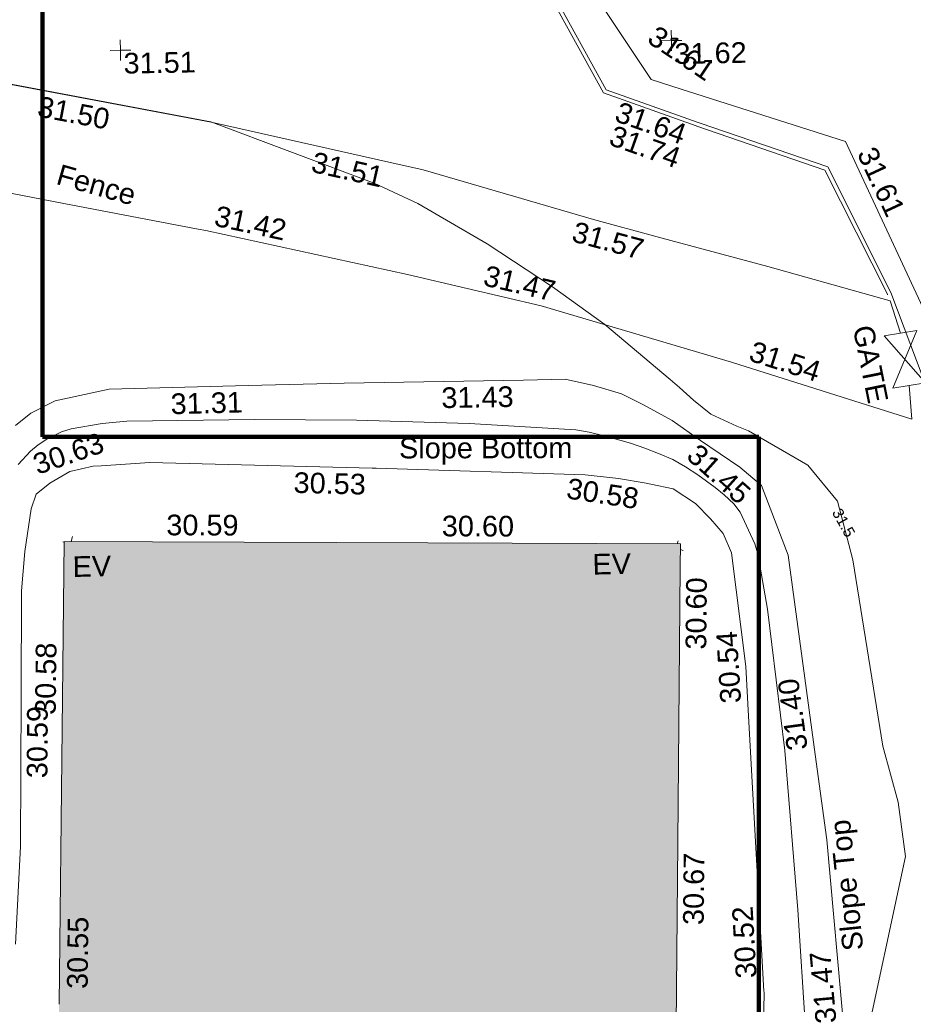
# Model space of a CAD drawing. Header units: millimetres. Extents: x -290717 to 520720, y -103372 to 287762.
# Tile 268 of 375: x 113670 to 129888, y 129301 to 147169. Entities that reach past the tile are written whole.
import ezdxf

# ---------------------------------------------------------------- set-up
doc = ezdxf.new("R2010")
doc.units = ezdxf.units.MM
doc.linetypes.add('IMPORT-UG_ELEC_STREET LIGHTING_QLB2 _2_', pattern=[2700, 1500, -300.0000000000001, 0, -250, 150, -300.0000000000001, 0, -200])
for name, color, linetype, lineweight, true_color in [('00_TOPO_EAVE', 7, 'Continuous', 9, 0x666666), ('00_UAV_BUILDING_OUTLINE', 5, 'Continuous', 9, 0x0000ff), ('00_UAV_EAVE', 7, 'Continuous', 9, 0x666666), ('00_UAV_FENCE', 7, 'Continuous', 9, 0x264c2f), ('00_UAV_FOOTPATH', 7, 'Continuous', 9, 0xa50000), ('00_UAV_GATE', 7, 'Continuous', 9, 0xa50000), ('00_UAV_KERB_BOTTOM', 1, 'Continuous', 9, 0xff0000), ('00_UAV_KERB_TOP', 7, 'Continuous', 9, 0xa500a5), ('00_UAV_LEVEL_SPOT', 7, 'Continuous', 9, 0x666666), ('00_UAV_SLOPE_BOTTOM', 30, 'Continuous', 9, 0xff7f00), ('00_UAV_SLOPE_TOP', 40, 'Continuous', 9, 0xffbf00), ('01_DTM_CONTOUR_MNR', 7, 'Continuous', 9, 0xa5a552), ('01_DTM_CONTOUR_MNR_LABELS', 7, 'Continuous', 9, 0xa5a552), ('12333-PUM-2D-U-0001-C01 - Rev2_REVIT IMPORT_dwg', 7, 'Continuous', 9, 0x767676), ('A_RHA_Line', 7, 'Continuous', 9, 0x00a600)]:
    doc.layers.add(name, color=color, linetype=linetype, lineweight=lineweight, true_color=true_color)
doc.layers.add('00_UAV_DRIVE_WAY', color=7, linetype='Continuous', lineweight=9)
doc.layers.add('A_RHA_Detail', color=7, linetype='Continuous', lineweight=9)
doc.styles.add('Swis721 Lt BT_1', font='swissl.ttf', dxfattribs={"height": 200})
doc.styles.add('Swis721 Lt BT_2', font='swissl.ttf', dxfattribs={"height": 375})

# ---------------------------------------------------------------- blocks, each defined once
blk = doc.blocks.new('12333-PUM-2D-U-0001-C01 - Rev2_REVIT IMPORT_dwg_MSL_Eaves_SYM_1-V80-Site Location Plan Existing')
at = {"layer": '00_TOPO_EAVE', "color": 254, "true_color": 0xcccccc}
for p, q in [((67.52348886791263, 207.4081794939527), (116.0873754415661, 356.5791934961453)), ((356.5791934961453, -116.0873754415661), (222.4445821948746, -72.41871707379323))]:
    blk.add_line(p, q, dxfattribs=at)
blk = doc.blocks.new('12333-PUM-2D-U-0001-C01 - Rev2_REVIT IMPORT_dwg_MSL_Eaves_SYM_1-V81-Site Location Plan Existing')
at = {"layer": '00_TOPO_EAVE', "color": 254, "true_color": 0xcccccc}
for p, q in [((-289.2980864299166, 94.18344139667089), (-356.5791934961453, 116.0873754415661)), ((39.16157988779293, 120.2904667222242), (116.0873754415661, 356.5791934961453))]:
    blk.add_line(p, q, dxfattribs=at)
blk = doc.blocks.new('12333-PUM-2D-U-0001-C01 - Rev2_REVIT IMPORT_dwg__U79-2077609-Site Location Plan Existing')
at = {"layer": '00_UAV_GATE', "color": 9, "true_color": 0xe1aaaa, "flags": 128}
blk.add_lwpolyline([(296.8274486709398, 43.51397149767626), (-296.8274486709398, -43.51397149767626), (156.827448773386, 998.5139715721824), (-436.8274485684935, 911.4860285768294)], close=True, dxfattribs=at)
blk = doc.blocks.new('12333-PUM-2D-U-0001-C01 - Rev2_REVIT IMPORT_dwg_UAV-2077255-Site Location Plan Existing')
at = {"layer": '00_UAV_LEVEL_SPOT', "color": 254, "true_color": 0xcccccc, "flags": 128}
for points in [[(500.0000000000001, 0), (0, 0), (0, 500.0000000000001)], [(0, -500.0000000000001), (0, 0), (-500.0000000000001, 0)]]:
    blk.add_lwpolyline(points, dxfattribs=at)
blk = doc.blocks.new('12333-PUM-2D-U-0001-C01 - Rev2_REVIT IMPORT_dwg_MGS62954_T2_Galway_ITM_3d_Rev1-2077680-Site Location Plan Existing')
at = {"layer": '00_UAV_DRIVE_WAY', "color": 254, "true_color": 0xcccccc, "flags": 128}
blk.add_lwpolyline([(534035414.2065001, 725663814.1724999), (534035730.0830001, 725668736.2245001), (534035734.4595889, 725668802.9882361), (534036061.4936625, 725673791.8088328), (534036099.0830001, 725674365.2245002), (534039199.0830001, 725676585.2245002), (534039131.5912124, 725677192.9863712), (534038797.0830001, 725680205.2245002), (534038406.460683, 725682134.8046212), (534038133.0830001, 725683485.2245001), (534037179.3580949, 725686979.5234367), (534036598.0830002, 725689109.2245), (534035747.485257, 725691768.8923703), (534035226.0830001, 725693399.2245002), (534033888.706745, 725696403.2263075), (534033126.0830001, 725698116.2245002), (534030164.8133083, 725699114.0069333), (534029618.0830001, 725699298.2245001), (534027235.6925206, 725703024.6364089), (534026812.0830001, 725703687.2245002), (534024506.2654799, 725707213.2175728), (534024150.7455, 725707756.8690001), (534025139.7455, 725710884.8690001), (534024946.7455, 725711354.869)], dxfattribs=at)
at = {"layer": '00_UAV_FENCE', "color": 254, "true_color": 0xcccccc, "flags": 128}
for points in [[(534034066.1140001, 725694619.8935002), (534033886.1140001, 725695206.8935), (534031676.1140001, 725695871.8935001), (534029678.9874103, 725696445.8533489), (534028527.1140001, 725696776.8935001), (534025454.114, 725697735.8935001), (534024888.6838627, 725697873.4146086), (534021622.1140001, 725698667.8935), (534020017.697511, 725698998.7121568), (534017165.114, 725699586.8935), (534015108.6750864, 725699944.9454408), (534013897.1140001, 725700155.8935), (534010189.6501126, 725700840.3920677), (534009981.114, 725700878.8935), (534006130.114, 725701596.8935001), (534005277.1623988, 725701771.0533725), (534002124.9680001, 725702414.684)], [(534001747.6994078, 725700663.1850859), (534004939.9680001, 725699963.684), (534006638.98102, 725699629.368639), (534009955.9680001, 725698976.6840001), (534011549.7333789, 725698692.0586627), (534014625.9680001, 725698142.6839999), (534016460.8581471, 725697756.6061381), (534018926.1140001, 725697237.8935001), (534021354.0248355, 725696729.2423983), (534021494.1140002, 725696699.8935), (534025137.1140001, 725695838.8935), (534026216.6591423, 725695567.1073939), (534027552.114, 725695230.8935001), (534030991.114, 725694145.8935), (534031006.4631564, 725694140.7330486), (534034242.114, 725693052.8935001), (534034206.114, 725693664.8935)]]:
    blk.add_lwpolyline(points, dxfattribs=at)
at = {"layer": '00_UAV_FOOTPATH', "color": 254, "true_color": 0xcccccc}
blk.add_line((534034577.0830003, 725693475.224508), (534033904.0830001, 725695359.2245002), dxfattribs=at)
at = {"layer": '00_UAV_KERB_BOTTOM', "color": 254, "true_color": 0xcccccc, "flags": 128}
blk.add_lwpolyline([(534033904.0830001, 725695359.2245002), (534032796.083, 725697657.2245001), (534030494.2499095, 725698492.6205847), (534030457.7455, 725698505.8690001), (534028799.7455, 725699128.8690002), (534027357.7454999, 725701853.8690002), (534027300.8249316, 725701943.8540078), (534025892.7455, 725704169.8690001), (534024615.2630165, 725706158.7221813), (534024608.7455, 725706168.8690001), (534023643.7454999, 725707591.869), (534024128.7455, 725709012.8690001), (534024710.9951012, 725710679.8965874), (534024946.7455, 725711354.869)], dxfattribs=at)
at = {"layer": '00_UAV_KERB_TOP', "color": 254, "true_color": 0xcccccc, "flags": 128}
blk.add_lwpolyline([(534033843.6109444, 725695320.4245327), (534033839.414006, 725695332.1734654), (534032745.408882, 725697601.1479915), (534030433.4933782, 725698440.2032504), (534030425.0520394, 725698443.3751166), (534028750.2849553, 725699072.6754143), (534027297.1403413, 725701818.7357979), (534027241.7671448, 725701906.2745851), (534025833.7173098, 725704132.2427884), (534024556.2059469, 725706121.1409303), (534024550.3205914, 725706130.3035669), (534023566.2274109, 725707581.4585886), (534024062.5783387, 725709035.715637), (534024622.4226803, 725710638.5951576), (534024872.7628489, 725711355.3392593)], dxfattribs=at)
at = {"layer": '00_UAV_SLOPE_BOTTOM', "color": 254, "true_color": 0xcccccc, "flags": 128}
blk.add_lwpolyline([(534031196.5372235, 725677726.4295961), (534031379.798, 725682697.1600003), (534031378.8274113, 725682722.4936513), (534031187.4078652, 725687718.7967817), (534031152.7980001, 725688622.1600001), (534030929.798, 725690689.1600001), (534030780.7980001, 725691037.1600001), (534030557.7980001, 725691312.1600003), (534030292.7980001, 725691594.1600002), (534029889.798, 725691864.1600002), (534029489.2406164, 725691956.7223403), (534029400.7980001, 725691977.1600002), (534028898.7980001, 725692072.1600003), (534028298.798, 725692150.1600002), (534024510.4784374, 725692333.592356), (534024436.7980002, 725692337.1600002), (534020404.7980002, 725692508.1600001), (534019516.2807707, 725692465.890734), (534019374.798, 725692459.1600001), (534018950.798, 725692373.1600002), (534018582.7980002, 725692164.1600001), (534018332.7980001, 725691969.1600003), (534018231.7980001, 725691709.1600001), (534018107.798, 725690937.1600003), (534018034.7980002, 725690221.1600001), (534017992.9343013, 725688318.4138373), (534017932.7980001, 725685585.1600001), (534017809.798, 725683811.1600001)], dxfattribs=at)
at = {"layer": '00_UAV_SLOPE_TOP', "color": 254, "true_color": 0xcccccc, "flags": 128}
blk.add_lwpolyline([(534032823.6186489, 725681889.4153154), (534032564.7980001, 725685450.1600001), (534032398.0738111, 725686869.5093468), (534031956.798, 725690626.1600003), (534031543.2323058, 725691770.6581063), (534031496.7980001, 725691899.1600001), (534031105.7980002, 725692235.1600001), (534030399.798, 725692736.1600002), (534029895.7980001, 725693104.1600003), (534029379.798, 725693400.1600002), (534028983.7980001, 725693605.1600001), (534028478.798, 725693768.1600002), (534027966.7980001, 725693887.1600001), (534027206.8137404, 725693887.3493807), (534023953.7980002, 725693888.1600002), (534022208.4097363, 725693873.8468349), (534019685.7980002, 725693853.1600001), (534018701.798, 725693659.1600001), (534018258.798, 725693445.1600002), (534017976.798, 725693222.1600001)], dxfattribs=at)
at = {"layer": '01_DTM_CONTOUR_MNR', "color": 254, "true_color": 0xcccccc, "flags": 128}
for points in [[(534032118.7372913, 725682031.1432635), (534032017.1983948, 725684184.9962589), (534031832.9546013, 725687084.5630596), (534031566.3994594, 725689653.2875476), (534031408.8384348, 725690662.1064993), (534031355.927027, 725690839.8897619), (534031100.0914331, 725691422.3314342), (534030986.1113238, 725691577.4528522), (534030813.9397987, 725691739.3891141), (534030651.3660672, 725691876.4487121), (534030339.8443404, 725692111.0999218), (534030121.8809372, 725692260.1082838), (534029894.3317437, 725692397.1362147), (534029637.4819721, 725692511.9596177), (534029391.0530136, 725692615.236043), (534029129.9389873, 725692707.1226106), (534028936.2756074, 725692768.3054421), (534028628.4395084, 725692855.1789446), (534028385.6905831, 725692921.2152468), (534028145.1640462, 725692966.4077563), (534026211.0476038, 725693117.6554635), (534024163.8134263, 725693213.6514066), (534022315.3950194, 725693254.5760924), (534019999.5173054, 725693265.8405787), (534019548.3972644, 725693234.913117), (534018988.3109426, 725693143.6221926), (534018809.4189147, 725693095.3984002), (534018562.3109044, 725692976.8177152), (534018381.4137388, 725692868.2456931), (534018243.6510215, 725692754.2165288), (534018013.745302, 725692517.6345463)], [(534033161.9276544, 725681550.8961946), (534033988.7478467, 725685118.0686824), (534033875.0328466, 725686110.9056833), (534033616.1085652, 725687131.4360049), (534033126.8490873, 725690521.0086019), (534032962.819423, 725691194.7239447), (534032866.1463814, 725691591.7869486), (534032344.1423821, 725692254.2933356), (534031274.6001893, 725692894.4109298), (534031063.5043857, 725692980.055196), (534030597.165517, 725693211.1921674), (534030285.1352932, 725693471.0018879), (534030035.9354121, 725693705.5599747), (534029873.2125651, 725693849.9675548), (534028700.0000001, 725694870.0000001), (534027763.897293, 725695568.306943), (534026595.5654532, 725696370.7765298), (534025349.2970878, 725697122.7886028), (534024560.6341183, 725697506.4291625), (534021620, 725698670.0000001), (534017170.0000001, 725699590.0000001)]]:
    blk.add_lwpolyline(points, dxfattribs=at)
at = {"xscale": 0.375, "yscale": 0.375, "zscale": 0.375}
for name, p in [('12333-PUM-2D-U-0001-C01 - Rev2_REVIT IMPORT_dwg_UAV-2077255-Site Location Plan Existing', (534020000, 725700000)), ('12333-PUM-2D-U-0001-C01 - Rev2_REVIT IMPORT_dwg_UAV-2077255-Site Location Plan Existing', (534030000, 725700000)), ('12333-PUM-2D-U-0001-C01 - Rev2_REVIT IMPORT_dwg_MSL_Eaves_SYM_1-V81-Site Location Plan Existing', (534018933.2433554, 725691055.1810741)), ('12333-PUM-2D-U-0001-C01 - Rev2_REVIT IMPORT_dwg_MSL_Eaves_SYM_1-V80-Site Location Plan Existing', (534029918.9441994, 725690789.4053338))]:
    blk.add_blockref(name, p, dxfattribs=at)
blk.add_blockref('12333-PUM-2D-U-0001-C01 - Rev2_REVIT IMPORT_dwg__U79-2077609-Site Location Plan Existing', (534034206.114, 725693664.8935))
at = {"layer": '00_UAV_BUILDING_OUTLINE', "color": 251, "true_color": 0x666666, "char_height": 375, "width": 1495.902363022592, "attachment_point": 1, "line_spacing_factor": 1.005061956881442, "style": 'Swis721 Lt BT_2'}
for s, insert, rotation in [('30.59', (534020685.8976147, 725691558.7884191), 358.7855933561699), ('30.60', (534025684.7734826, 725691452.8194046), 358.7855933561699), ('30.60', (534030063.5934046, 725688947.292233), 88.47843470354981), ('30.58', (534018239.3046596, 725687969.2183377), 88.34807250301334), ('30.67', (534029930.8657612, 725683950.4997643), 88.4784347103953), ('30.55', (534018731.8446304, 725682985.8068217), 88.34807250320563)]:
    blk.add_mtext(s, dxfattribs=dict(at, insert=insert, rotation=rotation))
at = {"layer": '00_UAV_DRIVE_WAY', "color": 251, "true_color": 0x666666, "char_height": 375, "width": 1495.902363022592, "attachment_point": 1, "line_spacing_factor": 1.005061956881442, "style": 'Swis721 Lt BT_2'}
for insert, rotation in [((534029751.7788168, 725700297.3988928), 325.0863200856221), ((534033668.0139723, 725698047.4936502), 293.9985431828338)]:
    blk.add_mtext('31.61', dxfattribs=dict(at, insert=insert, rotation=rotation))
at = {"layer": '00_UAV_EAVE', "char_height": 375, "width": 736.078940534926, "attachment_point": 1, "line_spacing_factor": 1.005061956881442, "style": 'Swis721 Lt BT_2'}
for insert in [(534018967.9468551, 725690831.9215695), (534028401.4908144, 725690710.0401032)]:
    blk.add_mtext('EV', dxfattribs=dict(at, insert=insert))
at = {"layer": '00_UAV_FENCE', "color": 251, "true_color": 0x666666, "char_height": 375, "attachment_point": 1, "line_spacing_factor": 1.005061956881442, "style": 'Swis721 Lt BT_2'}
for s, insert, width, rotation in [('31.50', (534018528.3567152, 725699194.6176875), 1495.902363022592, 348.34931919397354), ('31.51', (534023490.2867229, 725698101.4567034), 1495.902363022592, 346.33021900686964), ('Fence', (534018878.9340001, 725697956.2570642), 1681.10932225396, 343.18045932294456), ('31.42', (534021709.6725674, 725697154.9970876), 1495.902363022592, 346.9122067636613), ('31.57', (534028209.9558594, 725696754.7399992), 1495.902363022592, 343.9657288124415), ('31.47', (534026580.0001407, 725695986.315795), 1495.902363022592, 345.8688960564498), ('31.54', (534031401.2468006, 725694530.4742947), 1495.902363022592, 341.41713689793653)]:
    blk.add_mtext(s, dxfattribs=dict(at, insert=insert, width=width, rotation=rotation))
at = {"layer": '00_UAV_GATE', "color": 251, "true_color": 0x666666, "insert": (534033567.610486, 725694801.1158172), "char_height": 375, "width": 1567.13580888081, "attachment_point": 1, "rotation": 280.4721208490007, "line_spacing_factor": 1.005061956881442, "style": 'Swis721 Lt BT_2'}
blk.add_mtext('GATE', dxfattribs=at)
at = {"layer": '00_UAV_KERB_BOTTOM', "color": 251, "true_color": 0x666666, "insert": (534029053.1047524, 725698916.5625271), "char_height": 375, "width": 1495.902363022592, "attachment_point": 1, "rotation": 339.43121411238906, "line_spacing_factor": 1.005061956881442, "style": 'Swis721 Lt BT_2'}
blk.add_mtext('31.64', dxfattribs=at)
at = {"layer": '00_UAV_KERB_TOP', "color": 251, "true_color": 0x666666, "insert": (534028940.6794299, 725698489.8238035), "char_height": 375, "width": 1495.902363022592, "attachment_point": 1, "rotation": 339.40609330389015, "line_spacing_factor": 1.005061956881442, "style": 'Swis721 Lt BT_2'}
blk.add_mtext('31.74', dxfattribs=at)
at = {"layer": '00_UAV_LEVEL_SPOT', "char_height": 375, "width": 1495.902363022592, "attachment_point": 1, "line_spacing_factor": 1.005061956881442, "style": 'Swis721 Lt BT_2'}
for s, insert in [('31.51', (534020051.8765643, 725699949.1441548)), ('31.62', (534030051.8765643, 725699949.1441548))]:
    blk.add_mtext(s, dxfattribs=dict(at, insert=insert))
at = {"layer": '00_UAV_SLOPE_BOTTOM', "color": 251, "true_color": 0x666666, "char_height": 375, "attachment_point": 1, "line_spacing_factor": 1.005061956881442, "style": 'Swis721 Lt BT_2'}
for s, insert, width, rotation in [('30.63', (534018245.2963553, 725692675.7107633), 1495.902363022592, 17.961252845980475), ('Slope Bottom', (534024932.4900997, 725692879.6037095), 3685.143599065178, 359.0991565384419), ('30.53', (534023013.8046759, 725692288.7362326), 1495.902363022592, 357.5461483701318), ('30.58', (534027995.8688444, 725692099.0500022), 1495.902363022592, 350.39305336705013), ('30.54', (534030681.4502928, 725687946.303484), 1495.902363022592, 92.57405263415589), ('30.59', (534018068.9143769, 725686821.2173693), 1495.902363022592, 88.73959732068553), ('30.52', (534030874.3898221, 725682953.3509303), 1495.902363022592, 92.19405636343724)]:
    blk.add_mtext(s, dxfattribs=dict(at, insert=insert, width=width, rotation=rotation))
at = {"layer": '00_UAV_SLOPE_TOP', "color": 251, "true_color": 0x666666, "char_height": 375, "attachment_point": 1, "line_spacing_factor": 1.005061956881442, "style": 'Swis721 Lt BT_2'}
for s, insert, width, rotation in [('31.31', (534020796.6719941, 725693753.3715017), 1495.902363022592, 0.4698470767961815), ('31.43', (534025713.4057961, 725693778.8268911), 1495.902363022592, 359.9857224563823), ('31.45', (534030372.208412, 725692703.7966064), 1495.902363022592, 317.27964476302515), ('31.40', (534031877.0600768, 725687060.027203), 1495.902363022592, 96.69956045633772), ('Slope Top', (534032822.5144031, 725683412.8080721), 2763.857699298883, 94.88595738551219), ('31.47', (534032311.5681452, 725682102.8553445), 1495.902363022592, 94.15735976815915)]:
    blk.add_mtext(s, dxfattribs=dict(at, insert=insert, width=width, rotation=rotation))
at = {"layer": '01_DTM_CONTOUR_MNR_LABELS', "color": 251, "true_color": 0x666666, "insert": (534033061.6321806, 725691244.5498679), "char_height": 200, "width": 620.5117196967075, "attachment_point": 2, "rotation": 298.2357554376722, "line_spacing_factor": 1.005061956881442, "style": 'Swis721 Lt BT_1'}
blk.add_mtext('31.5', dxfattribs=at)
blk = doc.blocks.new('12333-PUM-2D-U-0001-C01 - Rev2_REVIT IMPORT_dwg-1620468-Site Location Plan Existing')
blk.add_blockref('12333-PUM-2D-U-0001-C01 - Rev2_REVIT IMPORT_dwg_MGS62954_T2_Galway_ITM_3d_Rev1-2077680-Site Location Plan Existing', (-533641079.6498471, -725615854.3561786))

msp = doc.modelspace()

# ---------------------------------------------------------------- hatches: boundary and pattern name
at = {"layer": 'A_RHA_Detail', "true_color": 0xc0c0c0}
h = msp.add_hatch(color=9, dxfattribs=at)
h.paths.add_polyline_path([(-80880.60083898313, -68502.79057078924), (-80400.86592458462, -68483.4150911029), (-80400.86592458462, -62984.64684182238), (-24474.85765180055, -63009.32043784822), (-24456.14471274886, -50840.30023854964), (-36622.55041054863, -50831.65104346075), (-36622.5504104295, -44228.57792609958), (-50959.05265825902, -44213.68205212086), (-50959.05265825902, -42573.78171509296), (-54563.93258049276, -42571.21897729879), (-54565.69773355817, -45054.17447471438), (-92408.82109324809, -45027.27149617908), (-92411.78875845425, -49201.74309219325), (-100061.9988811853, -49201.74309219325), (-100052.221444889, -64852.82557835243), (-86120.90825231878, -64852.82557835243), (-86092.16626519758, -62957.90041523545), (-84861.10047611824, -62957.90041520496), (-84854.79054275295, -68240.10973718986), (-80870.60226895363, -68240.10973718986)])
h.paths.add_polyline_path([(-137238.9269955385, -68461.93840922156), (-132719.7426408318, -68433.06336920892), (-132847.0731201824, -62850.0428228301), (-130454.6837966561, -62916.63108081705), (-130498.2830220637, -61355.8539363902), (-117581.136331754, -61423.42893434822), (-117492.3908565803, -49183.91309186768), (-125136.5200282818, -49178.47881939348), (-125133.5727033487, -45032.61887132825), (-163007.1824077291, -45005.69421944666), (-163007.1824077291, -44090.29634113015), (-163123.8521375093, -44090.21339942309), (-163122.6389897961, -42383.751842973), (-166563.8543420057, -42383.75184295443), (-166565.0349082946, -44044.3982420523), (-193158.4656786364, -44025.49275802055), (-193195.152889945, -62863.6565097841), (-137269.7106414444, -62916.63108078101), (-137254.3708868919, -65679.90523788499)])
h.paths.add_polyline_path([(120310.9497607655, -32334.2823016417), (120312.4652266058, -31610.73011961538), (133451.2244789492, -31638.24899384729), (133469.2230092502, -19717.98315777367), (121295.7536929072, -19692.48606427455), (121319.8434528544, -8190.941560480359), (112277.0825929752, -8172.001674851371), (112263.1769726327, -14811.12345451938), (78285.85310969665, -14739.95861435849), (78292.82277619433, -8167.077575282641), (76545.55099677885, -8163.40371230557), (69355.76844230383, -8152.931592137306), (69353.66597202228, -9156.746357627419), (68372.60878942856, -9154.691552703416), (68372.60878942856, -13705.52853212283), (69333.72334743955, -13707.54156767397), (69325.07112544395, -16249.53369225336), (66623.4489111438, -16249.53369225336), (66619.79243932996, -17995.29925522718), (65989.07757491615, -17995.29925522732), (65985.44262769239, -19730.78799479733), (57152.23993372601, -19712.28702423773), (57127.42535098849, -31559.89461998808), (70277.87165423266, -31587.43801817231), (70277.87165428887, -32271.74147154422), (78263.96947906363, -32285.12944888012), (78266.62669288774, -31019.79372153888), (112335.8856506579, -31091.15111856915), (112335.8856506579, -32317.57330550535), (119781.4233959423, -32333.17321910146)])
h.paths.add_polyline_path([(7503.71740934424, -1791.43926322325), (15482.43097389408, -674.0213230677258), (15484.0826184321, 148.1327206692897), (56188.28042539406, 205.5276654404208), (56155.8432600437, 14338.31663138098), (18016.62665932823, 14236.4814953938), (17967.9025208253, 34313.18372075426), (21727.10644861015, 34324.06926249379), (21708.9097307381, 40608.10218319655), (18009.66447156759, 40608.10218325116), (17995.54603703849, 45483.75063445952), (9770.084212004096, 45420.63294734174), (3966.216019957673, 45443.14492469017), (3984.771235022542, 14176.56786831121), (1023.062455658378, 14176.56786840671), (-276.5134647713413, 14190.52623465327), (-231.6790044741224, 5976.811441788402), (-226.4491536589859, 193.7444677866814), (1220.250839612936, 179.5999159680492), (7477.609307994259, 143.2867556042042), (7488.638446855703, -674.0213230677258)])
h.paths.add_polyline_path([(77755.59663317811, 53.47451145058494), (77729.51881611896, 1699.844979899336), (94464.47132486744, 1659.976083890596), (94606.37913471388, 17991.39023626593), (88810.41901146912, 18015.03260816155), (88799.89418497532, 14436.74271609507), (69413.88950349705, 14457.87738898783), (69377.35724448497, 99.62816357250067), (70760.85642036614, 92.0068082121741)])
h.paths.add_polyline_path([(61252.12079698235, 46453.95617369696), (105774.7348988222, 46472.68783510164), (105768.2642197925, 61852.61234310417), (92285.13876306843, 61852.61234310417), (92308.59670397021, 65784.30757142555), (96107.46680002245, 65767.6044524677), (96059.6808111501, 75209.20847378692), (101084.8427276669, 75071.88872768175), (104988.0046543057, 74765.36560410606), (108403.6894220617, 74363.84089439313), (112009.2703903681, 73787.25420864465), (115645.3524814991, 73049.69667210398), (116890.8108050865, 72761.69136255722), (120208.9929832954, 71893.18353872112), (120865.241739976, 71703.68487155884), (124135.6329505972, 70669.67317909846), (127435.6253142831, 69480.50055823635), (127820.4368655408, 69394.93141813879), (128274.3081769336, 69331.69585757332), (128731.879114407, 69306.66104520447), (129189.9401456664, 69320.00258265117), (129645.2782985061, 69371.62688830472), (130094.6997111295, 69461.17185607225), (130535.0520071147, 69588.00939078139), (130963.2464342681, 69751.2498188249), (131376.279516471, 69949.74812593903), (131771.254123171, 70182.11198906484), (132162.5575600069, 70460.54046602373), (132496.0921582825, 70741.69081117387), (132820.8713676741, 71064.98072578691), (133117.4593294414, 71414.31364276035), (133383.77568926, 71787.23923958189), (133616.5473239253, 72178.53728446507), (133817.1647262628, 72590.54524901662), (133982.6025969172, 73017.89547517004), (134111.7005086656, 73457.59040804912), (134203.5529320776, 73906.545904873), (134257.5155882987, 74361.61286220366), (134272.5462649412, 74819.59931534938), (134250.5259874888, 75277.29281749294), (134189.6227572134, 75731.48297750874), (134090.9274700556, 76178.98397761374), (133955.1324028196, 76616.65691996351), (133783.1900598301, 77041.4318434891), (133576.3064937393, 77450.3292564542), (133335.9328436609, 77840.48103831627), (133063.7551572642, 78209.15055536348), (132761.6825665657, 78553.75185442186), (132431.8338935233, 78871.86780505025), (132076.5227904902, 79161.26705200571), (131698.2415079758, 79419.91966864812), (131299.6434187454, 79646.01139199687), (131093.5942456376, 79746.34209763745), (132146.0467355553, 83110.22226149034), (122787.763295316, 86282.54285521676), (121604.3555410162, 82800.35918872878), (117095.9864226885, 83870.84033788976), (116841.9598400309, 83526.35449576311), (116120.5435466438, 91221.9361197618), (110237.7341284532, 91274.27491024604), (110194.3680786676, 90435.39030217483), (104988.0046543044, 90486.49901569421), (104973.2761846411, 94309.82427956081), (103746.1314668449, 94309.82427962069), (103839.9937121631, 122852.1474272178), (96365.09202303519, 122931.9599471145), (96350.3400238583, 123952.416858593), (104555.5505249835, 123902.1925258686), (104607.3234457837, 120248.5396157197), (125502.5015002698, 120134.193340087), (125662.0200253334, 137657.3796883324), (114479.5865733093, 137699.2256881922), (114382.3062641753, 129149.9458158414), (104644.1590035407, 129187.997507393), (104577.9931702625, 126217.3903165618), (101184.4926405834, 126159.1566967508), (101264.6166812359, 135959.2655565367), (89967.23177303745, 135988.8856164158), (89927.63362986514, 125823.6463181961), (93630.53562299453, 125840.7948842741), (93580.6568888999, 122931.9599471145), (88697.38835373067, 122904.7310127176), (88679.38989541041, 95739.0914377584), (86378.25848993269, 95739.0914377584), (86378.18187189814, 96178.10083375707), (83279.5074328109, 96200.92083330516), (83273.62493422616, 95735.74732136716), (70169.67509616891, 95733.22421950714), (70166.2684274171, 96272.07409350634), (66674.99731291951, 96257.14073659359), (66654.74538556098, 95755.71092140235), (65784.77231076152, 95755.71092140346), (65887.65094981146, 117470.6305650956), (53473.34271625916, 117487.9046429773), (53434.44066306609, 98570.4634906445), (40649.41626913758, 98570.46349066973), (40610.16711556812, 94406.01479082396), (38853.82372865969, 94410.36303444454), (38848.65589191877, 89463.65332732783), (40612.46601909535, 89518.45976927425), (40665.38257359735, 86257.73741131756), (38372.19584673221, 86305.7230928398), (38369.79373532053, 76901.0507917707), (50937.95125076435, 76944.40198877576), (50922.88567283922, 74598.78180893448), (56484.90611318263, 74588.85093774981), (56484.9061131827, 75194.85181998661), (92465.40372273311, 75233.02581663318), (92645.92783659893, 71766.64845097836), (89810.5550181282, 69362.83965827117), (85313.16173971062, 69360.94750424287), (85313.16173971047, 66907.40508090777), (75210.14498260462, 66903.15451592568), (75210.14498260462, 63815.70944554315), (70819.40014306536, 63815.70999204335), (70819.21601502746, 64253.35708063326), (69456.8341568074, 64253.35708063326), (69455.71957374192, 66901.99623168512), (61303.3285675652, 66898.56680686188), (61304.56054652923, 63970.32021231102), (70500.41048205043, 63970.32021223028), (70500.40885431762, 61852.59006210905), (61245.64388480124, 61848.69637492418), (61252.12079698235, 46455.07044720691)])
h.paths.add_polyline_path([(-17153.16561239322, 48569.32684293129), (-17153.16561227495, 60770.38083690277), (-29362.88357762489, 60774.7042869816), (-29362.88357762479, 67399.20394583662), (-43507.25361058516, 67405.01911302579), (-43488.53133082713, 69093.07334179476), (-45766.41866234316, 69109.32868391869), (-45794.34620035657, 67405.01911302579), (-47272.11273197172, 67404.21245453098), (-47272.44887636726, 66454.91798912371), (-86004.56386335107, 66468.6329952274), (-86006.66970790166, 60521.58362724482), (-92662.8772251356, 60521.58362724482), (-92666.53762789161, 50184.35611936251), (-79752.016597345, 50179.78302554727), (-79752.016597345, 48591.49323813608), (-17157.71631240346, 48569.32845421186)])
h.paths.add_polyline_path([(-201056.4185879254, 48628.75479108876), (-138377.9751621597, 48634.64535782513), (-138377.9751621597, 50133.28202330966), (-125467.710581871, 50134.49533928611), (-125468.6909603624, 60566.19036866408), (-132186.8595615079, 60565.86652591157), (-132187.4203588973, 66533.01978768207), (-170643.3098734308, 66805.61809689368), (-170643.3098732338, 67738.78475851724), (-200340.0100486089, 67488.93693767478), (-200348.7175167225, 60827.7802510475), (-201057.5650552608, 60827.71357562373), (-201056.6510294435, 51102.0431337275)])
h.paths.add_polyline_path([(-240051.5126725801, 54769.1949116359), (-239444.4902595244, 54811.10754483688), (-239186.5396225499, 54841.92927608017), (-238764.8191578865, 54940.98166103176), (-238382.4735933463, 55122.46891391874), (-237990.3402229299, 55354.87497237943), (-237269.2031026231, 55936.21514997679), (-237030.2712443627, 56228.66101920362), (-236793.0039600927, 56569.31473977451), (-236554.5880579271, 57004.26389721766), (-236432.7219585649, 57267.46508911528), (-236300.0815274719, 57753.26239002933), (-236250.7285154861, 58017.17885687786), (-236235.6490610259, 58516.21786795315), (-236233.2538430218, 58987.85640057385), (-236213.702979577, 59823.48083772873), (-236363.8287856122, 59820.8603820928), (-236634.0279869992, 60698.06075831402), (-236391.9547756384, 61432.1972634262), (-236225.4740089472, 61435.10319604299), (-236201.6036570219, 62637.68779599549), (-232563.5271750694, 62639.28734435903), (-232563.5271750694, 63049.03842407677), (-232732.1945866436, 63049.15302221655), (-232860.1521278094, 63457.9589027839), (-232731.6068089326, 63914.24862701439), (-232560.8209657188, 63914.24862701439), (-232521.9864006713, 70597.99604498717), (-240628.6947850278, 70598.85496274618), (-240629.7923196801, 72350.98321581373), (-246412.6011213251, 72347.36085937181), (-246412.6011213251, 70616.45923939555), (-254449.5805725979, 70618.60952619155), (-254454.637144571, 70754.06491724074), (-254469.7140363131, 73191.6627625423), (-263883.2532625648, 73267.83063692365), (-263902.4181505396, 68260.74348557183), (-263714.8217520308, 68259.82096576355), (-263552.9672900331, 67819.6543439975), (-263719.0883117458, 67392.20684197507), (-263913.629869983, 67392.20684288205), (-263956.7001914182, 58633.76423459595), (-260181.1963171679, 58611.22607638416), (-260192.3146984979, 56354.25111578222), (-257184.684388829, 56339.46086010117), (-257213.4419958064, 57092.93866025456), (-257338.5163846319, 57093.27331227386), (-257471.0109295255, 57531.7457231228), (-257338.5163845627, 58062.22513700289), (-257203.4956297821, 58064.06881293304), (-257173.5751889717, 58598.54056827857), (-256478.2273617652, 58575.27357918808), (-256478.2273617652, 58788.51859477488), (-256013.0091299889, 58911.92701537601), (-255397.0786589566, 58780.99767608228), (-255397.0786664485, 58595.98242230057), (-243809.8853614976, 58585.92793205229), (-243805.3570672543, 58352.04527760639), (-243740.9394682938, 57884.52572396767), (-243619.083060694, 57421.84877501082), (-243424.3877541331, 56943.65915328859), (-243247.1437899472, 56608.24157716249), (-243003.0710577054, 56249.99021479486), (-242732.2093200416, 55932.75703086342), (-242371.7230179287, 55603.12658814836), (-242141.2551255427, 55424.88676771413), (-241804.9643038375, 55216.88439829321), (-241529.464082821, 55077.02869058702), (-241100.6275144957, 54917.18295005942), (-240836.2134980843, 54840.82833179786), (-240453.4486196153, 54788.6078413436), (-240203.3756532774, 54776.52967577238)])
h.paths.add_polyline_path([(40276.69022620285, 59895.3641775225), (40328.62676026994, 69196.9439153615), (36588.99968782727, 69217.82459101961), (36619.46637569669, 74674.25962431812), (32264.36460075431, 74687.02318924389), (32233.48293864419, 69156.26826309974), (11916.69390488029, 69269.70959690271), (11966.66200108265, 78218.75165977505), (29087.50901742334, 78123.15526811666), (29143.44567202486, 88141.13700481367), (15719.34879623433, 88216.09212957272), (15732.60379610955, 90589.99788900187), (4594.294101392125, 90652.19003492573), (4525.129359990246, 78265.12250452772), (10096.76365550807, 78234.01258734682), (10077.43887221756, 74773.03821913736), (4547.641142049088, 74803.91453678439), (4465.579974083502, 60107.16002351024), (19125.89094757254, 60025.30234268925), (19139.86249371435, 62527.53804648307), (31738.59196305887, 62457.19146407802), (31724.55430855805, 59943.11609818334), (38369.79364222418, 59906.01157297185)])
h.paths.add_polyline_path([(-246083.0241259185, 72334.29150213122), (-246083.0594797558, 72334.30275087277), (-246208.2905500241, 72334.29150213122)])
h.paths.add_polyline_path([(-114575.3004830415, 112178.0758696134), (-114575.3246436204, 112178.0758696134), (-114707.2752166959, 115801.5811617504)])
h.paths.add_polyline_path([(-154699.9178766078, 101760.4080976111), (-114382.0503338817, 101776.0542915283), (-114382.0503338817, 106926.936016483), (-113755.641395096, 106927.1791078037), (-113757.5507412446, 111847.2721532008), (-114431.6837526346, 111847.2721532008), (-114431.8098651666, 112178.075869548), (-114575.3004830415, 112178.0758696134), (-114578.9984943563, 121707.2390834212), (-123056.9849702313, 121707.2390834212), (-123068.8201032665, 156452.7036899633), (-119381.2340625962, 156454.1347343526), (-119381.2340625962, 160165.8603541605), (-115501.031452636, 160167.3661472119), (-115503.3750945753, 166206.5793118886), (-132411.7987151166, 166599.6604729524), (-132411.8243306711, 166665.6603411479), (-135275.0124468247, 166664.5489553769), (-135275.0124468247, 166628.1883102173), (-135911.3205077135, 166628.1944503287), (-135911.3479256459, 166352.1604668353), (-152521.1633846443, 166345.7145607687), (-152518.3680955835, 159142.6836790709), (-150699.3133726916, 159117.9265656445), (-150755.6690356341, 122560.6912032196), (-151059.2005266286, 122560.6912032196), (-151061.0981347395, 121302.4374931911), (-154138.3148337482, 121372.6012653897), (-154138.3148337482, 121865.183451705), (-154704.3888425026, 121867.2611370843), (-154688.5451973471, 119352.3937021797), (-154745.5933227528, 119352.3715636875), (-154745.5763474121, 118722.1532660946), (-160794.1544526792, 118748.744283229), (-160794.1544527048, 119410.5425977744), (-163852.1622693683, 119422.408321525), (-163855.0715294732, 118762.2003111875), (-167568.6765459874, 118778.5256058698), (-166634.6619849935, 124395.1277019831), (-166843.6206842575, 124471.2090400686), (-167568.6765459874, 124707.6250904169), (-168028.2173235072, 124841.3808643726), (-168630.5006276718, 124991.3056740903), (-169238.2056070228, 125117.4693074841), (-169850.3952285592, 125219.6772877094), (-170466.1255403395, 125297.7720169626), (-171089.1102599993, 125351.8553033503), (-171704.4065937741, 125381.1774254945), (-172325.0479971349, 125386.3595015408), (-172782.2248668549, 125374.5832363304), (-173401.7764236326, 125337.4554476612), (-174019.3926983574, 125276.0328036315), (-174634.1213722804, 125190.4100127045), (-175245.0145766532, 125080.7190996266), (-176047.1958093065, 124895.7675261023), (-176665.4852587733, 124724.7228134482), (-177045.3001228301, 124609.1129151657), (-177631.5127793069, 124405.2077276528), (-176665.4852586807, 118818.5158793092), (-177558.9402083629, 118822.4435769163), (-177662.2853368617, 125263.4341236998), (-176365.3912352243, 126542.9270807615), (-159462.2970490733, 126319.9103917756), (-157057.7396790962, 128609.0850976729), (-157060.6673204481, 136153.1661957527), (-158638.8016610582, 137740.2441626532), (-159352.3735831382, 137740.2441626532), (-161634.4140635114, 140201.1078539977), (-168727.9404946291, 140256.8191147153), (-171035.0401162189, 137942.884730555), (-174184.1459014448, 137942.884730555), (-176460.1168228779, 140292.2858551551), (-177341.68569345, 140292.285855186), (-177341.7114445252, 140358.4281613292), (-183428.5803825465, 140356.0660244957), (-185921.6385984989, 137917.4639097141), (-185921.6385985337, 131757.309115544), (-186906.8767412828, 131756.9267734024), (-187725.3914540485, 130809.9989183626), (-187724.0588902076, 127376.1828149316), (-186481.0281350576, 126304.557648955), (-186479.4846755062, 122327.2959175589), (-185176.2828158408, 121059.4673825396), (-180304.1129154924, 121059.4673825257), (-180304.1136492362, 118802.0484409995), (-193555.3706955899, 118802.0484409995), (-193555.3686998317, 133117.8341649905), (-192593.6442938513, 133118.2073819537), (-192593.6442938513, 134200.8158367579), (-192224.6284783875, 134200.9592041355), (-192225.5653014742, 136615.0101267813), (-192595.0012461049, 136615.0101267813), (-192595.4357332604, 137734.4745166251), (-193589.2709668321, 137734.4746851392), (-193589.2685988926, 147474.5705834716), (-193163.2062206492, 147492.8644728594), (-192606.8095195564, 147551.4951472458), (-192359.9383250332, 147589.5931622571), (-192199.8207947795, 147616.5827293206), (-191882.7548926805, 147682.9245600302), (-191568.5380071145, 147761.6632019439), (-191020.2573150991, 147932.4221712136), (-190950.5841382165, 147955.8263236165), (-190647.7999969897, 148070.951423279), (-190349.769078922, 148197.8750093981), (-190056.9509284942, 148336.4013817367), (-189769.7970512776, 148486.316942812), (-189375.4954991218, 148717.2624196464), (-189132.9060261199, 148873.2749095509), (-188867.5421091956, 149059.0543930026), (-188609.6764469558, 149255.1087866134), (-188354.9814056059, 149465.3525772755), (-188079.6339208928, 149713.8792482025), (-187884.9836199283, 149901.8220103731), (-187538.2510284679, 150274.4802367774), (-187446.2998447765, 150378.396083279), (-187241.3270201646, 150629.2310214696), (-187046.3599558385, 150887.9197697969), (-186861.699277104, 151154.0634500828), (-186546.1373636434, 151669.8298752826), (-186524.4196769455, 151707.063245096), (-163675.289831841, 151669.8298752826), (-163687.5843044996, 148134.0767945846), (-157303.6541541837, 148136.4921063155), (-157303.6541541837, 155759.9150161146), (-157557.4317586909, 155765.0384228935), (-157555.9168973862, 166678.0466575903), (-187009.2021991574, 166699.7464767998), (-187013.0952111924, 162054.4009359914), (-188707.1775469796, 162044.5925187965), (-188705.9961893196, 155021.5333641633), (-188737.9999316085, 154650.5326603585), (-188799.0133970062, 154283.1866125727), (-188857.2045401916, 154035.4341107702), (-188966.1106131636, 153679.3368924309), (-189102.6200311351, 153332.8820747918), (-189265.8911677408, 152998.2056672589), (-189454.9174010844, 152677.3710606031), (-189645.2484685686, 152421.322012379), (-189916.9563410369, 152104.2450531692), (-190212.7041973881, 151809.4634871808), (-190530.6686598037, 151538.7947475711), (-190868.889367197, 151293.9075915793), (-191225.2810786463, 151076.3118324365), (-191597.6465194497, 150887.3490190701), (-192092.8415776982, 150682.5621956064), (-192485.2937347, 150569.6612301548), (-192903.8930807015, 150482.2408890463), (-193187.215491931, 150440.8868273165), (-193594.1866364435, 150407.1257787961), (-193594.5953882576, 151459.989522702), (-205369.2399268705, 151455.4201248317), (-205354.452352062, 113350.0822379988), (-207187.1580384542, 113349.3709450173), (-207184.3024929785, 105991.0636522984), (-205312.8709512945, 105991.0636522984), (-205311.2365670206, 101769.6553082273), (-175488.645120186, 101781.2285901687), (-175488.645120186, 110889.6985621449), (-154703.462766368, 110897.5679794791), (-154700.5193329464, 103310.2697088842)])
h.paths.add_polyline_path([(193735.9435692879, 113047.8274775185), (208865.0938716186, 114991.026643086), (208976.1154122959, 114126.6471161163), (216447.8967330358, 115086.3281915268), (216038.7305308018, 118271.970241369), (232648.5073383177, 120405.3421627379), (233425.9936153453, 114352.0734369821), (240632.2017567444, 115277.6440986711), (239854.8412683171, 121329.9334728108), (256406.8682407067, 123455.8879629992), (257091.7572256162, 118089.1198988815), (264572.287122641, 119040.8180953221), (261877.8350554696, 138524.7609215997), (259178.7147038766, 138221.6086023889), (259197.3483654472, 137439.0084132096), (254686.1480587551, 136897.0007613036), (255412.6810205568, 131314.8303174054), (240852.7447965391, 129522.4514055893), (239771.0426540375, 137918.8519126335), (240649.582243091, 138010.1984551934), (240062.3063116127, 142776.6750342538), (239165.7694641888, 142685.0143484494), (237630.9646614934, 151018.3171733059), (266172.8791088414, 154560.7889781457), (271297.187694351, 142612.4006970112), (276531.7397502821, 144861.0987145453), (274941.5029779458, 148527.903728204), (302074.530765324, 160134.9084326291), (300215.9323773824, 164320.1841173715), (301528.161327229, 164907.0997990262), (300405.1237791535, 167477.8916353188), (299016.6944531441, 166945.7181825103), (295626.7488506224, 174518.7544287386), (294333.0289184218, 177537.1551681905), (287288.847594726, 174518.7544287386), (289427.6893504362, 169661.0163464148), (272956.7816584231, 162557.1203578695), (271943.2187786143, 164897.4305293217), (267016.3118217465, 162764.0369715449), (268502.3094164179, 159357.043014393), (265200.4029571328, 157946.4096681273), (226856.4166955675, 153146.7821791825), (227510.3041274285, 148852.0205335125), (228280.9873164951, 141179.0007484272), (227302.3544112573, 141050.2812999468), (227895.3788231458, 136433.1758633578), (228748.5501749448, 136523.8855003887), (229602.307730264, 128023.7667641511), (217691.2359889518, 126493.8999679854), (217642.3600127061, 126874.4332670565), (215138.5007311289, 126552.8357430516), (215194.9980427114, 126112.9650749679), (215015.6132225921, 126089.9247571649), (214840.967257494, 127449.6644606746), (192258.7012018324, 124549.1816390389), (193486.3576426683, 114991.026643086)])
h.paths.add_polyline_path([(-78076.24179098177, 117605.518872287), (-78076.23951907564, 117610.0871212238), (-78070.31812256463, 129485.733079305), (-74723.15926546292, 129478.3852560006), (-74723.15926546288, 125435.7860625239), (-48015.64546089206, 125380.0246061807), (-47996.55031653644, 135872.5822179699), (-61198.159180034, 135901.5630078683), (-74714.72264147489, 135923.5088764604), (-74723.62876031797, 131865.2975510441), (-78070.31812256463, 131872.6421692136), (-78062.97909490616, 149549.768943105), (-58292.26570494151, 149541.5607197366), (-58292.26570494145, 148946.2407608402), (-37707.70924049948, 148937.6946534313), (-37707.70924049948, 159740.0690313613), (-44148.26955758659, 159742.7429641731), (-44148.26955758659, 162961.3319175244), (-49829.95437586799, 162961.3319175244), (-49830.92144141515, 160632.0129326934), (-78494.0902662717, 160643.9130440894), (-78494.0902662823, 161615.1537737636), (-78739.22585210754, 161615.2555472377), (-78691.79195364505, 168187.9195488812), (-90844.5764503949, 168126.8149080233), (-90962.52567696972, 152686.7636278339), (-89064.97866810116, 152685.97582136), (-89079.54115383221, 117610.0871212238), (-78374.80210165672, 117605.6428258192)])
h.paths.add_polyline_path([(69254.82576126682, 129235.9722870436), (69259.97086178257, 136167.7892474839), (86068.0992678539, 136131.0235193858), (86008.66431381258, 164703.3084147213), (58789.63167882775, 164723.5115811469), (58789.63167882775, 170119.2062865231), (54460.16324890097, 170122.4198087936), (54457.21717773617, 166153.2792453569), (47042.21516498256, 166158.7829869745), (47041.10931533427, 164668.9097040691), (39173.27935198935, 164674.7495545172), (39172.83712618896, 164078.9539098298), (17014.87910992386, 164095.400525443), (17002.38841206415, 147267.1142245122), (12659.63471563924, 147267.1142245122), (12653.6008753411, 139137.9291796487), (17031.41608901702, 139134.6797717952), (17024.58791744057, 129935.3194463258), (39191.34773726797, 129918.8662983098), (39191.34773726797, 129258.2867272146), (69014.0340609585, 129236.1510132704)])
h.paths.add_polyline_path([(39265.62356917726, 139467.8223435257), (33050.91021530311, 139484.1586867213), (33087.56357182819, 153427.9220784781), (39277.60130890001, 153411.6505991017), (39277.60130890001, 152830.3127277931), (43058.29603858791, 152820.3745823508), (43024.83899408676, 140092.5601633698), (39267.2657899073, 140092.5601633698)])
h.paths.add_polyline_path([(1979.548949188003, 189123.2414339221), (18699.10403225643, 189180.0465563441), (18678.46874727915, 195253.6675675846), (24349.02704558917, 195272.9334349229), (24334.96888369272, 199550.7690689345), (28829.78348971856, 199566.0403168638), (28798.35772162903, 208815.6446465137), (24334.94961552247, 208806.1514042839), (24333.90624838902, 209113.2475694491), (16811.59093053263, 209087.6902915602), (16806.58456496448, 208843.590909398), (6772.293057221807, 208809.4991440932), (6797.166076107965, 201488.5780549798), (-8471.058649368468, 201436.7038403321), (-8471.058649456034, 200429.0172029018), (-11856.09020773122, 200417.5164702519), (-11823.72827012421, 190892.3684139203), (-7614.729360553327, 190904.9356358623), (-7614.729360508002, 190170.8290169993), (-4608.619189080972, 190169.2993656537), (-4608.238782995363, 190916.8832264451), (1973.379031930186, 190939.2444093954), (1977.122761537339, 189837.3456606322)])
h.paths.add_polyline_path([(-20506.2213294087, 190640.028646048), (-20122.28942212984, 206347.1214480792), (-41550.34215554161, 207015.255795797), (-41462.26177905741, 210449.6195896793), (-31391.41053375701, 210152.0276719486), (-31078.64493158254, 223862.574366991), (-44305.08575746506, 224230.797228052), (-44490.79956595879, 211865.5542346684), (-47510.12209651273, 211942.9901386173), (-47722.57925074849, 203659.0205615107), (-47076.06680551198, 203635.3001466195), (-47175.4684425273, 199531.9403872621), (-46801.21126120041, 199520.4703265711), (-46873.68175963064, 195478.589946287), (-44600.40472249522, 195425.25597799), (-44685.88459510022, 192243.2795180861), (-38073.99929110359, 192135.6564361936), (-38104.39995468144, 191126.9722513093), (-21537.79264469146, 190668.5723413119)])
h.paths.add_polyline_path([(16801.02360974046, 195961.5001375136), (9656.615133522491, 196015.1086064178), (9643.83815057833, 199513.9922857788), (11631.77992465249, 199485.8321209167), (11631.79209405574, 203322.2460457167), (16806.58456511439, 203391.4855727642), (16801.04077099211, 195984.4293109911)])
h.paths.add_polyline_path([(122084.9263243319, 200536.2570557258), (122088.180516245, 206386.1947929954), (125211.1061637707, 206386.1947929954), (125211.1162733, 206645.8932838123), (126202.709897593, 206645.8932838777), (126203.0204768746, 207041.0477229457), (130401.4034740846, 206979.0758390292), (130444.269112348, 209883.2802976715), (126202.8383602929, 209945.883203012), (126203.0204768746, 214624.1281189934), (127364.7919503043, 214624.1281189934), (127365.2106673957, 225380.2058570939), (126159.8599207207, 225380.2527798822), (126207.4133336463, 241475.3410923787), (119482.541129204, 241495.8747302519), (119479.204156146, 246182.0096278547), (109943.9121324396, 246175.219673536), (109953.2702600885, 233033.3814297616), (115000.5285021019, 233033.3814296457), (114999.5792924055, 208653.4991933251), (112026.3032629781, 208653.4991933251), (112024.3519988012, 200538.6764491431), (122024.6079402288, 200536.271559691)])
h.paths.add_polyline_path([(30087.05071628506, 200986.75440713), (38030.67179073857, 201028.6865661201), (38030.67179073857, 202922.9731661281), (38109.89531489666, 202923.3913649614), (38067.25569093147, 208827.6066631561), (38013.35839375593, 208827.667223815), (38012.38630312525, 209012.5383931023), (30044.90685988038, 208970.4802974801), (30060.65944993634, 205986.3119354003)])
h.paths.add_polyline_path([(195986.2599411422, 205661.5722736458), (202896.8751332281, 206052.0074670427), (202676.886254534, 209945.7611691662), (195766.2710618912, 209555.325975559)])
h.paths.add_polyline_path([(-91652.40581580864, 206392.6172135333), (-79454.24421187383, 206432.5105635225), (-79629.29258199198, 238245.6998510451), (-68904.21147484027, 238215.095164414), (-68918.56040493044, 246314.0782553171), (-68756.515268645, 246312.9061543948), (-68755.20581930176, 246638.9786699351), (-79620.07671794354, 246651.3624133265), (-79606.5628449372, 247343.5411849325), (-82154.50636787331, 247318.0695596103), (-82154.50636787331, 247488.1275895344), (-91640.64698348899, 247472.5371040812), (-91638.72040628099, 246846.4753752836), (-131470.3702759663, 246641.42150215), (-131470.3702759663, 250159.5419305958), (-142857.1087886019, 250176.7939677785), (-142864.0554935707, 246220.0701029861), (-165118.8027587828, 246272.3986783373), (-165040.0492656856, 253907.936045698), (-178677.4727934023, 253929.5079730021), (-178699.5521575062, 238176.7234097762), (-138599.3373496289, 238209.4781454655), (-138548.4479938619, 206627.5237025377), (-126646.6702863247, 206572.2299428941), (-126666.6805510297, 234825.8818836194), (-124962.7180531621, 234825.9534805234), (-124969.0241559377, 234688.4891474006), (-91595.61129713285, 234664.3133306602), (-91650.87307429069, 207155.5994723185)])
h.paths.add_polyline_path([(142123.7078306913, 209113.5383730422), (152768.4446292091, 209127.3137315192), (152745.2992288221, 227012.6338093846), (142100.5623961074, 226998.8584508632), (142121.8067345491, 210582.5602414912)])
h.paths.add_polyline_path([(168998.8561285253, 209274.9592350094), (169026.8416078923, 226860.3446541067), (161686.6780313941, 226876.6646907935), (161647.6783165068, 209291.3037608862), (168846.6177107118, 209275.2977201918)])
h.paths.add_polyline_path([(49761.46820716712, 218476.567809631), (49794.00484362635, 223316.1680811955), (41274.07755979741, 223363.4010619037), (41273.58999769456, 223290.879563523), (32187.30576793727, 223351.9666549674), (32202.10532416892, 225553.2987455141), (20081.8372469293, 225634.7833114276), (20035.26675877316, 218707.7438838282), (31566.33951793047, 218630.2204926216), (31566.12891728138, 218598.8950898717), (49547.01686615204, 218478.0095661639)])
h.paths.add_polyline_path([(162361.9830851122, 234154.0520866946), (162366.6425722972, 241589.9129272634), (135261.1026964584, 241630.986197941), (135249.0888707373, 234197.8735112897), (160249.0277027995, 234157.467167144)])
h.paths.add_polyline_path([(176458.8604388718, 246709.572470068), (176516.248447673, 252173.1529805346), (168884.2833866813, 252253.3171281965), (168934.8652923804, 257068.9279575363), (164355.0504715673, 257117.0331241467), (164296.1746742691, 251511.8088120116), (164416.8965511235, 251510.5407811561), (164367.8024342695, 246836.5737543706), (172300.1975056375, 246753.2539686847)])

# ---------------------------------------------------------------- linework, layer by layer
at = {"layer": 'A_RHA_Line', "color": 1, "lineweight": 140, "true_color": 0xff0000}
for p, q in [((114084.7013004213, 139599.1824514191), (114084.7013004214, 178599.1824514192)), ((127084.7013004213, 139599.1824514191), (114084.7013004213, 139599.1824514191)), ((127084.7013004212, 118208.5986895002), (127084.7013004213, 139599.1824514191))]:
    msp.add_line(p, q, dxfattribs=at)
at = {"layer": 'A_RHA_Line', "color": 7}
for p, q in [((114479.5865733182, 137699.2256882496), (114440.9096684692, 134300.1854597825)), ((116080.2788730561, 137693.2357067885), (114479.5865733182, 137699.2256882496)), ((121080.2428022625, 137674.5252453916), (116080.2788730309, 137693.2357067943)), ((125662.020025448, 137657.3796883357), (121080.2428022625, 137674.5252453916)), ((125658.2136086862, 137239.2429802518), (125662.020025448, 137657.3796883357)), ((125612.7029637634, 132239.8768426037), (125658.2136086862, 137239.2429802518)), ((114440.9096684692, 134300.1854597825), (114384.020090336, 129300.5618961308)), ((125567.1923187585, 127240.510704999), (125612.7029637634, 132239.8768426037))]:
    msp.add_line(p, q, dxfattribs=at)

# ---------------------------------------------------------------- block references
at = {"layer": '12333-PUM-2D-U-0001-C01 - Rev2_REVIT IMPORT_dwg', "color": 254, "linetype": 'IMPORT-UG_ELEC_STREET LIGHTING_QLB2 _2_', "true_color": 0xffd4d4, "rotation": 0.9999999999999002}
msp.add_blockref('12333-PUM-2D-U-0001-C01 - Rev2_REVIT IMPORT_dwg-1620468-Site Location Plan Existing', (-261895.0770586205, 55869.5817132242), dxfattribs=at)

doc.saveas('drawing.dxf')
